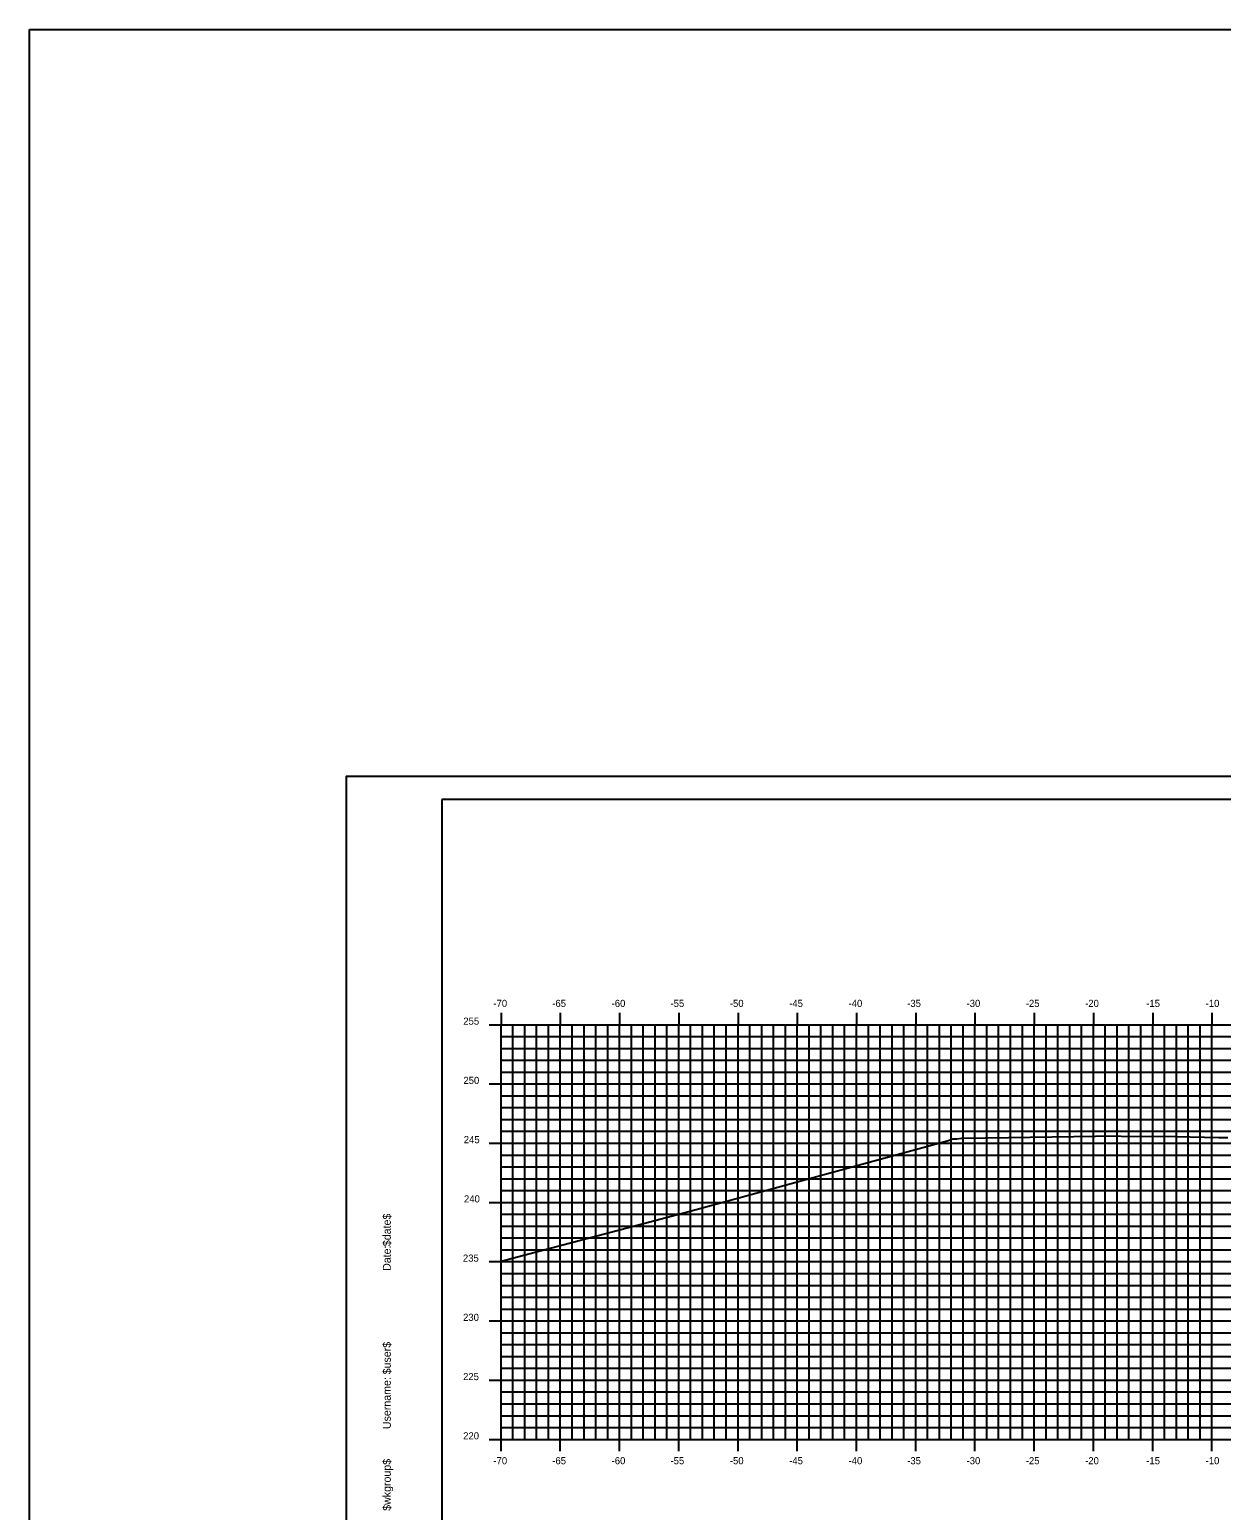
# Model space of a CAD drawing. Extents: x 1168600 to 1177589, y 610178 to 611246.
# Drawn here: x 1171625.5 to 1171726.1, y 610316.8 to 610441.8 of the extents above; entities that cross this region are included whole.
import ezdxf

# ---------------------------------------------------------------- set-up
doc = ezdxf.new("R2010")
doc.units = 0
for name, color, linetype in [('_Station Equation', 7, 'Continuous'), ('BORDER', 7, 'Continuous'), ('D_Text_Standard', 7, 'Continuous'), ('H_V ANNOTATION', 7, 'Continuous'), ('MAJOR', 7, 'Continuous'), ('MINOR', 7, 'Continuous'), ('PLOT BOUNDARY', 7, 'Continuous')]:
    doc.layers.add(name, color=color, linetype=linetype)

msp = doc.modelspace()

# ---------------------------------------------------------------- linework, layer by layer
at = {"layer": '_Station Equation'}
msp.add_lwpolyline([(1171665.25, 610337.84), (1171681.11, 610342.04), (1171702.9, 610347.99), (1171703.37, 610348.16), (1171703.71, 610348.17), (1171704.15, 610348.23), (1171708.08, 610348.29), (1171715.42, 610348.38), (1171717.2, 610348.41), (1171717.59, 610348.4), (1171722.21, 610348.35), (1171725.83, 610348.29), (1171726.6, 610348.28)], dxfattribs=at)
at = {"layer": 'BORDER'}
for p, q in [((1171820.25, 610376.8), (1171660.25, 610376.8)), ((1171660.25, 610376.8), (1171660.25, 610271.8))]:
    msp.add_line(p, q, dxfattribs=at)
at = {"layer": 'D_Text_Standard'}
msp.add_lwpolyline([(1171625.45, 610441.79), (1172308.27, 610441.79), (1172308.27, 610212.31), (1171625.45, 610212.31)], close=True, dxfattribs=at)
at = {"layer": 'MAJOR'}
for p, q in [((1171664.25, 610357.8), (1171665.25, 610357.8)), ((1171665.25, 610358.8), (1171665.25, 610357.8)), ((1171665.25, 610357.8), (1171805.25, 610357.8)), ((1171665.25, 610322.8), (1171665.25, 610357.8)), ((1171665.25, 610322.8), (1171665.25, 610357.8)), ((1171665.25, 610357.8), (1171805.25, 610357.8)), ((1171670.25, 610358.8), (1171670.25, 610357.8)), ((1171670.25, 610322.8), (1171670.25, 610357.8)), ((1171675.25, 610358.8), (1171675.25, 610357.8)), ((1171675.25, 610322.8), (1171675.25, 610357.8)), ((1171680.25, 610358.8), (1171680.25, 610357.8)), ((1171680.25, 610322.8), (1171680.25, 610357.8)), ((1171685.25, 610358.8), (1171685.25, 610357.8)), ((1171685.25, 610322.8), (1171685.25, 610357.8)), ((1171690.25, 610358.8), (1171690.25, 610357.8)), ((1171690.25, 610322.8), (1171690.25, 610357.8)), ((1171695.25, 610358.8), (1171695.25, 610357.8)), ((1171695.25, 610322.8), (1171695.25, 610357.8)), ((1171700.25, 610358.8), (1171700.25, 610357.8)), ((1171700.25, 610322.8), (1171700.25, 610357.8)), ((1171705.25, 610358.8), (1171705.25, 610357.8)), ((1171705.25, 610322.8), (1171705.25, 610357.8)), ((1171710.25, 610358.8), (1171710.25, 610357.8)), ((1171710.25, 610322.8), (1171710.25, 610357.8)), ((1171715.25, 610358.8), (1171715.25, 610357.8)), ((1171715.25, 610322.8), (1171715.25, 610357.8)), ((1171720.25, 610358.8), (1171720.25, 610357.8)), ((1171720.25, 610322.8), (1171720.25, 610357.8)), ((1171725.25, 610358.8), (1171725.25, 610357.8)), ((1171725.25, 610322.8), (1171725.25, 610357.8)), ((1171664.25, 610352.8), (1171665.25, 610352.8)), ((1171665.25, 610352.8), (1171805.25, 610352.8)), ((1171664.25, 610347.8), (1171665.25, 610347.8)), ((1171665.25, 610347.8), (1171805.25, 610347.8)), ((1171664.25, 610342.8), (1171665.25, 610342.8)), ((1171665.25, 610342.8), (1171805.25, 610342.8)), ((1171664.25, 610337.8), (1171665.25, 610337.8)), ((1171665.25, 610337.8), (1171805.25, 610337.8)), ((1171664.25, 610332.8), (1171665.25, 610332.8)), ((1171665.25, 610332.8), (1171805.25, 610332.8)), ((1171664.25, 610327.8), (1171665.25, 610327.8)), ((1171665.25, 610327.8), (1171805.25, 610327.8)), ((1171664.25, 610322.8), (1171665.25, 610322.8)), ((1171665.25, 610322.8), (1171805.25, 610322.8)), ((1171665.25, 610322.8), (1171805.25, 610322.8)), ((1171665.25, 610321.8), (1171665.25, 610322.8)), ((1171670.25, 610321.8), (1171670.25, 610322.8)), ((1171675.25, 610321.8), (1171675.25, 610322.8)), ((1171680.25, 610321.8), (1171680.25, 610322.8)), ((1171685.25, 610321.8), (1171685.25, 610322.8)), ((1171690.25, 610321.8), (1171690.25, 610322.8)), ((1171695.25, 610321.8), (1171695.25, 610322.8)), ((1171700.25, 610321.8), (1171700.25, 610322.8)), ((1171705.25, 610321.8), (1171705.25, 610322.8)), ((1171710.25, 610321.8), (1171710.25, 610322.8)), ((1171715.25, 610321.8), (1171715.25, 610322.8)), ((1171720.25, 610321.8), (1171720.25, 610322.8)), ((1171725.25, 610321.8), (1171725.25, 610322.8))]:
    msp.add_line(p, q, dxfattribs=at)
at = {"layer": 'MINOR'}
for p, q in [((1171666.25, 610322.8), (1171666.25, 610357.8)), ((1171667.25, 610322.8), (1171667.25, 610357.8)), ((1171668.25, 610322.8), (1171668.25, 610357.8)), ((1171669.25, 610322.8), (1171669.25, 610357.8)), ((1171671.25, 610322.8), (1171671.25, 610357.8)), ((1171672.25, 610322.8), (1171672.25, 610357.8)), ((1171673.25, 610322.8), (1171673.25, 610357.8)), ((1171674.25, 610322.8), (1171674.25, 610357.8)), ((1171676.25, 610322.8), (1171676.25, 610357.8)), ((1171677.25, 610322.8), (1171677.25, 610357.8)), ((1171678.25, 610322.8), (1171678.25, 610357.8)), ((1171679.25, 610322.8), (1171679.25, 610357.8)), ((1171681.25, 610322.8), (1171681.25, 610357.8)), ((1171682.25, 610322.8), (1171682.25, 610357.8)), ((1171683.25, 610322.8), (1171683.25, 610357.8)), ((1171684.25, 610322.8), (1171684.25, 610357.8)), ((1171686.25, 610322.8), (1171686.25, 610357.8)), ((1171687.25, 610322.8), (1171687.25, 610357.8)), ((1171688.25, 610322.8), (1171688.25, 610357.8)), ((1171689.25, 610322.8), (1171689.25, 610357.8)), ((1171691.25, 610322.8), (1171691.25, 610357.8)), ((1171692.25, 610322.8), (1171692.25, 610357.8)), ((1171693.25, 610322.8), (1171693.25, 610357.8)), ((1171694.25, 610322.8), (1171694.25, 610357.8)), ((1171696.25, 610322.8), (1171696.25, 610357.8)), ((1171697.25, 610322.8), (1171697.25, 610357.8)), ((1171698.25, 610322.8), (1171698.25, 610357.8)), ((1171699.25, 610322.8), (1171699.25, 610357.8)), ((1171701.25, 610322.8), (1171701.25, 610357.8)), ((1171702.25, 610322.8), (1171702.25, 610357.8)), ((1171703.25, 610322.8), (1171703.25, 610357.8)), ((1171704.25, 610322.8), (1171704.25, 610357.8)), ((1171706.25, 610322.8), (1171706.25, 610357.8)), ((1171707.25, 610322.8), (1171707.25, 610357.8)), ((1171708.25, 610322.8), (1171708.25, 610357.8)), ((1171709.25, 610322.8), (1171709.25, 610357.8)), ((1171711.25, 610322.8), (1171711.25, 610357.8)), ((1171712.25, 610322.8), (1171712.25, 610357.8)), ((1171713.25, 610322.8), (1171713.25, 610357.8)), ((1171714.25, 610322.8), (1171714.25, 610357.8)), ((1171716.25, 610322.8), (1171716.25, 610357.8)), ((1171717.25, 610322.8), (1171717.25, 610357.8)), ((1171718.25, 610322.8), (1171718.25, 610357.8)), ((1171719.25, 610322.8), (1171719.25, 610357.8)), ((1171721.25, 610322.8), (1171721.25, 610357.8)), ((1171722.25, 610322.8), (1171722.25, 610357.8)), ((1171723.25, 610322.8), (1171723.25, 610357.8)), ((1171724.25, 610322.8), (1171724.25, 610357.8)), ((1171665.25, 610356.8), (1171805.25, 610356.8)), ((1171665.25, 610356.8), (1171666.26, 610356.8)), ((1171665.25, 610355.8), (1171805.25, 610355.8)), ((1171665.25, 610355.8), (1171666.26, 610355.8)), ((1171665.25, 610354.8), (1171805.25, 610354.8)), ((1171665.25, 610354.8), (1171666.26, 610354.8)), ((1171665.25, 610353.8), (1171805.25, 610353.8)), ((1171665.25, 610353.8), (1171666.26, 610353.8)), ((1171665.25, 610351.8), (1171805.25, 610351.8)), ((1171665.25, 610351.8), (1171666.26, 610351.8)), ((1171665.25, 610350.8), (1171805.25, 610350.8)), ((1171665.25, 610350.8), (1171666.26, 610350.8)), ((1171665.25, 610349.8), (1171805.25, 610349.8)), ((1171665.25, 610349.8), (1171666.26, 610349.8)), ((1171665.25, 610348.8), (1171805.25, 610348.8)), ((1171665.25, 610348.8), (1171666.26, 610348.8)), ((1171665.25, 610346.8), (1171805.25, 610346.8)), ((1171665.25, 610346.8), (1171666.26, 610346.8)), ((1171665.25, 610345.8), (1171805.25, 610345.8)), ((1171665.25, 610345.8), (1171666.26, 610345.8)), ((1171665.25, 610344.8), (1171805.25, 610344.8)), ((1171665.25, 610344.8), (1171666.26, 610344.8)), ((1171665.25, 610343.8), (1171805.25, 610343.8)), ((1171665.25, 610343.8), (1171666.26, 610343.8)), ((1171665.25, 610341.8), (1171805.25, 610341.8)), ((1171665.25, 610341.8), (1171666.26, 610341.8)), ((1171665.25, 610340.8), (1171805.25, 610340.8)), ((1171665.25, 610340.8), (1171666.26, 610340.8)), ((1171665.25, 610339.8), (1171805.25, 610339.8)), ((1171665.25, 610339.8), (1171666.26, 610339.8)), ((1171665.25, 610338.8), (1171805.25, 610338.8)), ((1171665.25, 610338.8), (1171666.26, 610338.8)), ((1171665.25, 610336.8), (1171805.25, 610336.8)), ((1171665.25, 610336.8), (1171666.26, 610336.8)), ((1171665.25, 610335.8), (1171805.25, 610335.8)), ((1171665.25, 610335.8), (1171666.26, 610335.8)), ((1171665.25, 610334.8), (1171805.25, 610334.8)), ((1171665.25, 610334.8), (1171666.26, 610334.8)), ((1171665.25, 610333.8), (1171805.25, 610333.8)), ((1171665.25, 610333.8), (1171666.26, 610333.8)), ((1171665.25, 610331.8), (1171805.25, 610331.8)), ((1171665.25, 610331.8), (1171666.26, 610331.8)), ((1171665.25, 610330.8), (1171805.25, 610330.8)), ((1171665.25, 610330.8), (1171666.26, 610330.8)), ((1171665.25, 610329.8), (1171805.25, 610329.8)), ((1171665.25, 610329.8), (1171666.26, 610329.8)), ((1171665.25, 610328.8), (1171805.25, 610328.8)), ((1171665.25, 610328.8), (1171666.26, 610328.8)), ((1171665.25, 610326.8), (1171805.25, 610326.8)), ((1171665.25, 610326.8), (1171666.26, 610326.8)), ((1171665.25, 610325.8), (1171805.25, 610325.8)), ((1171665.25, 610325.8), (1171666.26, 610325.8)), ((1171665.25, 610324.8), (1171805.25, 610324.8)), ((1171665.25, 610324.8), (1171666.26, 610324.8)), ((1171665.25, 610323.8), (1171805.25, 610323.8)), ((1171665.25, 610323.8), (1171666.26, 610323.8))]:
    msp.add_line(p, q, dxfattribs=at)
at = {"layer": 'PLOT BOUNDARY'}
msp.add_lwpolyline([(1171652.16, 610268.74), (1171822.16, 610268.74), (1171822.16, 610378.74), (1171652.16, 610378.74)], close=True, dxfattribs=at)

# ---------------------------------------------------------------- texts
at = {"layer": 'BORDER'}
for s, p in [('$date$', (1171655.94, 610339.11)), ('Date:', (1171655.94, 610337.02)), ('$user$', (1171655.94, 610328.29)), ('Username:', (1171655.94, 610323.67)), ('$wkgroup$', (1171655.94, 610316.77))]:
    msp.add_text(s, height=0.67, rotation=90, dxfattribs=at).set_placement(p)
at = {"layer": 'H_V ANNOTATION'}
for s, p in [('-70', (1171664.6, 610359.3)), ('-65', (1171669.57, 610359.3)), ('-60', (1171674.58, 610359.3)), ('-55', (1171679.55, 610359.3)), ('-50', (1171684.56, 610359.3)), ('-45', (1171689.57, 610359.3)), ('-40', (1171694.58, 610359.3)), ('-35', (1171699.53, 610359.3)), ('-30', (1171704.54, 610359.3)), ('-25', (1171709.54, 610359.3)), ('-20', (1171714.55, 610359.3)), ('-15', (1171719.71, 610359.3)), ('-10', (1171724.72, 610359.3)), ('255', (1171662.06, 610357.8)), ('250', (1171662.07, 610352.8)), ('245', (1171662.1, 610347.8)), ('240', (1171662.12, 610342.8)), ('235', (1171662.03, 610337.8)), ('230', (1171662.04, 610332.8)), ('225', (1171662.04, 610327.8)), ('220', (1171662.05, 610322.8)), ('-70', (1171664.6, 610320.7)), ('-65', (1171669.57, 610320.7)), ('-60', (1171674.58, 610320.7)), ('-55', (1171679.55, 610320.7)), ('-50', (1171684.56, 610320.7)), ('-45', (1171689.57, 610320.7)), ('-40', (1171694.58, 610320.7)), ('-35', (1171699.53, 610320.7)), ('-30', (1171704.54, 610320.7)), ('-25', (1171709.54, 610320.7)), ('-20', (1171714.55, 610320.7)), ('-15', (1171719.71, 610320.7)), ('-10', (1171724.72, 610320.7))]:
    msp.add_text(s, height=0.6, dxfattribs=at).set_placement(p)

doc.saveas('drawing.dxf')
